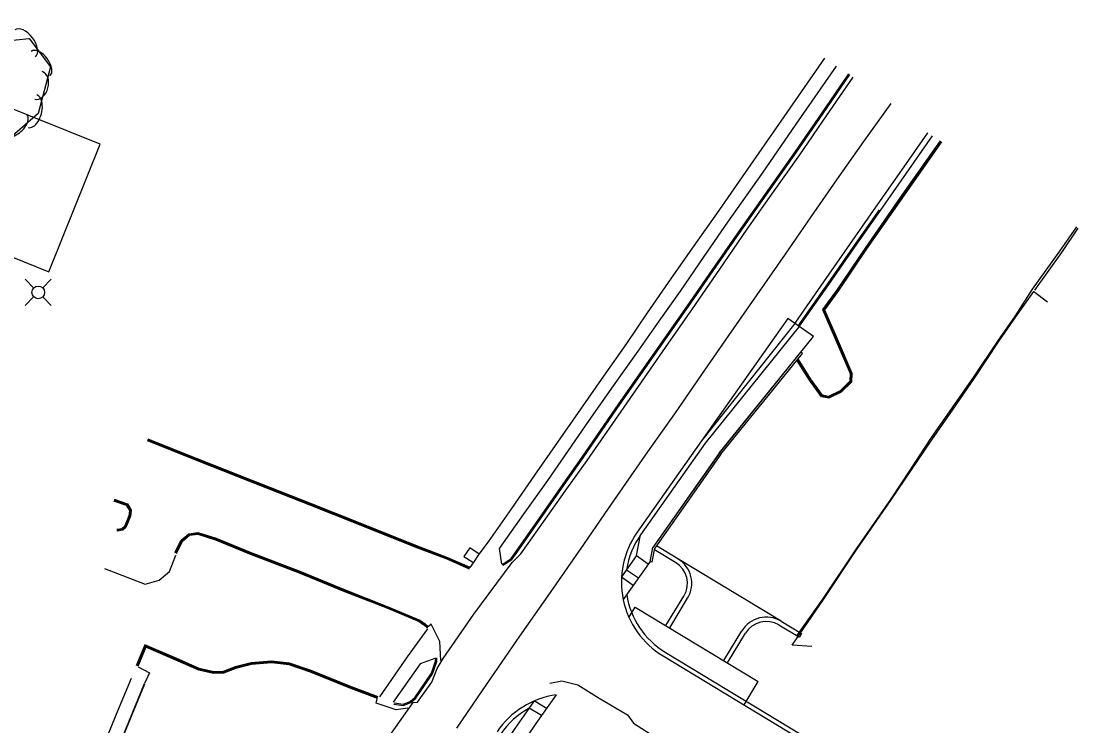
# Model space of a CAD drawing. Extents: x 978516 to 993312, y 1836504 to 1846212.
# Drawn here: x 982559.5 to 982927, y 1843452.7 to 1843697.8 of the extents above; entities that cross this region are included whole.
import ezdxf

# ---------------------------------------------------------------- set-up
doc = ezdxf.new("R2010")
doc.units = 0
for name, color, linetype in [('Concrete Walk Type Special', 7, 'Continuous'), ('R_Proposed Road', 7, 'Continuous'), ('S_BUILDING', 7, 'Continuous'), ('S_CURB', 7, 'Continuous'), ('S_DRIVEWAY', 7, 'Continuous'), ('S_EDGE_CONCRETE', 7, 'Continuous'), ('S_EDGE_PAVEMENT', 7, 'Continuous'), ('S_PARKING', 7, 'Continuous'), ('S_PAVEMENT_CROWN', 7, 'Continuous'), ('S_SIDEWALK', 7, 'Continuous'), ('S_TREE', 7, 'Continuous'), ('S_UTILITY_POLE', 7, 'Continuous')]:
    doc.layers.add(name, color=color, linetype=linetype)

msp = doc.modelspace()

# ---------------------------------------------------------------- linework, layer by layer
at = {"layer": 'Concrete Walk Type Special'}
for p, q in [((982802.32, 1843547.54), (982830.67, 1843582.61)), ((982802.85, 1843547.14), (982831.19, 1843582.19)), ((982831.19, 1843582.19), (982830.67, 1843582.61)), ((982802.32, 1843547.54), (982779.22, 1843514.72)), ((982802.85, 1843547.14), (982779.85, 1843514.46)), ((982778.28, 1843509.91), (982779.22, 1843514.73)), ((982778.93, 1843509.79), (982779.85, 1843514.46)), ((982778.28, 1843509.91), (982778.93, 1843509.79))]:
    msp.add_line(p, q, dxfattribs=at)
at = {"layer": 'R_Proposed Road'}
for p, q in [((982826.09, 1843594.4), (982796.16, 1843551.88)), ((982828.54, 1843592.68), (982796.16, 1843551.88)), ((982830.13, 1843591.56), (982797.38, 1843551.02)), ((982802.29, 1843547.56), (982835.05, 1843588.09)), ((982796.16, 1843551.88), (982773.73, 1843520.02)), ((982797.38, 1843551.02), (982774.95, 1843519.16)), ((982802.29, 1843547.56), (982779.18, 1843514.74)), ((982773.53, 1843511.93), (982774.95, 1843519.16)), ((982778.24, 1843509.92), (982779.18, 1843514.74)), ((982787.9, 1843510.82), (982780.45, 1843515.32)), ((982773.53, 1843511.93), (982768.31, 1843504.51)), ((982773.53, 1843511.93), (982777.62, 1843509.05)), ((982787.12, 1843509.53), (982779.76, 1843513.98)), ((982778.24, 1843509.92), (982768.89, 1843496.64)), ((982823.84, 1843489.09), (982787.9, 1843510.82)), ((982768.31, 1843504.51), (982772.4, 1843501.63)), ((982770.08, 1843507.03), (982774.17, 1843504.15)), ((982783.77, 1843487.56), (982790, 1843497.86)), ((982785.05, 1843486.78), (982791.28, 1843497.09)), ((982770.9, 1843490.43), (982773.07, 1843494.02)), ((982773.07, 1843494.02), (982815.86, 1843468.16)), ((982823.84, 1843489.09), (982830.95, 1843484.8)), ((982803.88, 1843475.4), (982810.11, 1843485.71)), ((982823.06, 1843487.81), (982830.17, 1843483.51)), ((982805.17, 1843474.62), (982811.39, 1843484.93)), ((982830.95, 1843484.8), (982830.17, 1843483.51)), ((982783.52, 1843478.36), (982839.97, 1843444.24)), ((982782.74, 1843477.08), (982839.19, 1843442.96)), ((982810.95, 1843460.03), (982815.86, 1843468.16)), ((982745.58, 1843463.55), (982738.55, 1843453.55)), ((982737.95, 1843461.39), (982734.46, 1843456.43)), ((982742.22, 1843458.78), (982737.95, 1843461.39)), ((982740.48, 1843456.31), (982736.2, 1843458.91))]:
    msp.add_line(p, q, dxfattribs=at)
msp.add_lwpolyline([(982835.05, 1843588.09), (982826.09, 1843594.4)], dxfattribs=at)
for centre, radius, start, end in [((982798.26, 1843502.75), 30, 144.8526, 238.8526), ((982798.26, 1843502.75), 28.5, 144.8526, 171.378), ((982782.72, 1843502.26), 8.5, 328.8526, 58.8526), ((982782.72, 1843502.26), 10, 328.8526, 58.8526), ((982798.26, 1843502.75), 28.5, 188.8561, 238.8526), ((982818.67, 1843480.53), 10, 58.8526, 148.8526), ((982818.67, 1843480.53), 8.5, 58.8526, 148.8526), ((982749.86, 1843433.85), 30, 98.1969, 145.9443), ((983167.15, 1843151.8), 529.17, 144.8526, 183.7353), ((982749.86, 1843433.85), 28.5, 118.7418, 145.9443), ((983167.15, 1843151.8), 524.17, 144.8526, 183.7353)]:
    msp.add_arc(centre, radius, start, end, dxfattribs=at)
at = {"layer": 'S_BUILDING'}
msp.add_lwpolyline([(982586.99, 1843655), (982526.63, 1843679.25), (982528.45, 1843683.79), (982493.66, 1843697.77), (982474.51, 1843650.11), (982524.85, 1843629.89), (982523.2, 1843625.79), (982545.24, 1843616.94), (982546.38, 1843619.78), (982569.16, 1843610.62)], close=True, dxfattribs=at)
at = {"layer": 'S_CURB'}
for points in [[(982726.77, 1843508.88), (982729.88, 1843510.88), (982731.94, 1843513.73), (982739.79, 1843524.99), (982747.19, 1843535.56), (982754.59, 1843546.12), (982767.39, 1843564.75), (982779.3, 1843581.77), (982791.21, 1843598.79), (982800.88, 1843612.66), (982810.55, 1843626.53), (982819.67, 1843639.48), (982828.8, 1843652.44), (982838.09, 1843665.93), (982847.38, 1843679.42)], [(982726.77, 1843508.88), (982729.88, 1843510.88), (982731.94, 1843513.73), (982739.79, 1843524.99), (982747.19, 1843535.56), (982754.59, 1843546.12), (982767.39, 1843564.75), (982779.3, 1843581.77), (982791.21, 1843598.79), (982800.88, 1843612.66), (982810.55, 1843626.53), (982819.67, 1843639.48), (982828.8, 1843652.44), (982838.09, 1843665.93), (982847.38, 1843679.42)], [(982726.99, 1843508.54), (982730.16, 1843510.59), (982732.27, 1843513.49), (982740.12, 1843524.76), (982747.52, 1843535.33), (982754.92, 1843545.9), (982767.72, 1843564.52), (982779.63, 1843581.54), (982791.54, 1843598.56), (982801.21, 1843612.43), (982810.88, 1843626.3), (982820, 1843639.25), (982829.13, 1843652.21), (982838.42, 1843665.7), (982847.71, 1843679.19)], [(982726.99, 1843508.54), (982730.16, 1843510.59), (982732.27, 1843513.49), (982740.12, 1843524.76), (982747.52, 1843535.33), (982754.92, 1843545.9), (982767.72, 1843564.52), (982779.63, 1843581.54), (982791.54, 1843598.56), (982801.21, 1843612.43), (982810.88, 1843626.3), (982820, 1843639.25), (982829.13, 1843652.21), (982838.42, 1843665.7), (982847.71, 1843679.19)], [(982830.13, 1843591.56), (982830.46, 1843592.03), (982840.38, 1843606.14), (982849.35, 1843619.06), (982858.33, 1843631.97), (982867.38, 1843644.95), (982876.44, 1843657.94)], [(982830.13, 1843591.56), (982830.46, 1843592.03), (982840.38, 1843606.14), (982849.35, 1843619.06), (982858.33, 1843631.97), (982867.38, 1843644.95), (982876.44, 1843657.94)], [(982879.31, 1843655.95), (982865.49, 1843636.28), (982853.28, 1843618.71), (982843.26, 1843603.98), (982838.56, 1843597.46), (982843.03, 1843587.22), (982848.08, 1843575.34), (982848.04, 1843572.41), (982844.56, 1843568.98), (982840.37, 1843566.92), (982838.08, 1843567.43), (982833.89, 1843573.12), (982829.51, 1843580.12)], [(982879.07, 1843656.12), (982865.24, 1843636.45), (982853.03, 1843618.88), (982843.01, 1843604.15), (982838.22, 1843597.5), (982842.76, 1843587.1), (982847.78, 1843575.28), (982847.75, 1843572.54), (982844.38, 1843569.23), (982840.33, 1843567.24), (982838.25, 1843567.69), (982834.14, 1843573.29), (982829.71, 1843580.37)], [(982829.8, 1843591.79), (982830.14, 1843592.26), (982840.05, 1843606.37), (982849.03, 1843619.29), (982858, 1843632.2)], [(982927.01, 1843625.84), (982921.35, 1843617.31), (982911.91, 1843604.26)], [(982715.52, 1843507.53), (982707.73, 1843510.91), (982696.66, 1843515.17), (982677.33, 1843522.88), (982659.75, 1843529.86), (982639.75, 1843537.74), (982620.34, 1843545.37), (982603.53, 1843552.14)], [(982715.52, 1843507.53), (982707.73, 1843510.91), (982696.66, 1843515.17), (982677.33, 1843522.88), (982659.75, 1843529.86), (982639.75, 1843537.74), (982620.34, 1843545.37), (982603.53, 1843552.14)], [(982715.64, 1843507.81), (982707.85, 1843511.19), (982696.77, 1843515.45), (982677.44, 1843523.16), (982659.86, 1843530.14), (982639.86, 1843538.02), (982620.45, 1843545.65), (982603.64, 1843552.42)], [(982715.64, 1843507.81), (982707.85, 1843511.19), (982696.77, 1843515.45), (982677.44, 1843523.16), (982659.86, 1843530.14), (982639.86, 1843538.02), (982620.45, 1843545.65), (982603.64, 1843552.42)], [(982591.66, 1843530.95), (982596.08, 1843529.47), (982597.14, 1843527.56), (982596.99, 1843525.79), (982595.41, 1843522.04), (982594.57, 1843521.27), (982592.77, 1843520.99)], [(982591.66, 1843530.95), (982596.08, 1843529.47), (982597.14, 1843527.56), (982596.99, 1843525.79), (982595.41, 1843522.04), (982594.57, 1843521.27), (982592.77, 1843520.99)], [(982591.75, 1843531.24), (982596.28, 1843529.72), (982597.45, 1843527.62), (982597.28, 1843525.71), (982595.66, 1843521.87), (982594.71, 1843520.99), (982592.82, 1843520.7)], [(982591.75, 1843531.24), (982596.28, 1843529.72), (982597.45, 1843527.62), (982597.28, 1843525.71), (982595.66, 1843521.87), (982594.71, 1843520.99), (982592.82, 1843520.7)], [(982613.26, 1843512.84), (982615.39, 1843517.09), (982617.95, 1843519.26), (982620.97, 1843519.68), (982627.19, 1843517.71), (982639.08, 1843512.79), (982656.27, 1843506.21), (982672.06, 1843499.69), (982686.75, 1843494), (982698.03, 1843489.25), (982699.74, 1843488.06), (982701, 1843486.93)], [(982613.26, 1843512.84), (982615.39, 1843517.09), (982617.95, 1843519.26), (982620.97, 1843519.68), (982627.19, 1843517.71), (982639.08, 1843512.79), (982656.27, 1843506.21), (982672.06, 1843499.69), (982686.75, 1843494), (982698.03, 1843489.25), (982699.74, 1843488.06), (982701, 1843486.93)], [(982613.53, 1843512.7), (982615.64, 1843516.9), (982618.08, 1843518.98), (982620.94, 1843519.38), (982627.08, 1843517.43), (982638.97, 1843512.51), (982656.16, 1843505.93), (982671.95, 1843499.41), (982686.64, 1843493.72), (982697.88, 1843488.99), (982699.56, 1843487.82), (982700.8, 1843486.71)], [(982613.53, 1843512.7), (982615.64, 1843516.9), (982618.08, 1843518.98), (982620.94, 1843519.38), (982627.08, 1843517.43), (982638.97, 1843512.51), (982656.16, 1843505.93), (982671.95, 1843499.41), (982686.64, 1843493.72), (982697.88, 1843488.99), (982699.56, 1843487.82), (982700.8, 1843486.71)], [(982683.62, 1843462.78), (982674.41, 1843466.28), (982660.36, 1843471.92), (982652.81, 1843474.53), (982646.52, 1843475.23), (982639.47, 1843474.65), (982633.99, 1843473.25), (982629.81, 1843471.66), (982626.51, 1843471.52), (982621.47, 1843472.62), (982614.41, 1843475.8), (982602.55, 1843480.89), (982599.53, 1843473.58)], [(982683.62, 1843462.78), (982674.41, 1843466.28), (982660.36, 1843471.92), (982652.81, 1843474.53), (982646.52, 1843475.23), (982639.47, 1843474.65), (982633.99, 1843473.25), (982629.81, 1843471.66), (982626.51, 1843471.52), (982621.47, 1843472.62), (982614.41, 1843475.8), (982602.55, 1843480.89), (982599.53, 1843473.58)], [(982683.51, 1843462.5), (982674.3, 1843466), (982660.26, 1843471.64), (982652.74, 1843474.24), (982646.52, 1843474.93), (982639.52, 1843474.36), (982634.09, 1843472.96), (982629.87, 1843471.36), (982626.48, 1843471.22), (982621.38, 1843472.34), (982614.29, 1843475.53), (982602.71, 1843480.49), (982599.81, 1843473.47)], [(982683.51, 1843462.5), (982674.3, 1843466), (982660.26, 1843471.64), (982652.74, 1843474.24), (982646.52, 1843474.93), (982639.52, 1843474.36), (982634.09, 1843472.96), (982629.87, 1843471.36), (982626.48, 1843471.22), (982621.38, 1843472.34), (982614.29, 1843475.53), (982602.71, 1843480.49), (982599.81, 1843473.47)], [(982689.13, 1843460.28), (982692.39, 1843459.85), (982694.99, 1843460.8), (982696.82, 1843462.4), (982702.59, 1843470.86), (982704.02, 1843475.13), (982704.12, 1843476.39)], [(982689.13, 1843460.28), (982692.39, 1843459.85), (982694.99, 1843460.8), (982696.82, 1843462.4), (982702.59, 1843470.86), (982704.02, 1843475.13), (982704.12, 1843476.39)], [(982689.19, 1843460.68), (982692.35, 1843460.26), (982694.78, 1843461.15), (982696.51, 1843462.67), (982702.23, 1843471.04), (982703.63, 1843475.21), (982703.72, 1843476.42)], [(982689.19, 1843460.68), (982692.35, 1843460.26), (982694.78, 1843461.15), (982696.51, 1843462.67), (982702.23, 1843471.04), (982703.63, 1843475.21), (982703.72, 1843476.42)]]:
    msp.add_lwpolyline(points, dxfattribs=at)
at = {"layer": 'S_DRIVEWAY'}
for points in [[(982715.4, 1843507.26), (982707.62, 1843510.63), (982696.55, 1843514.89), (982677.22, 1843522.6), (982659.64, 1843529.58), (982639.64, 1843537.46), (982620.23, 1843545.1), (982603.41, 1843551.86)], [(982591.85, 1843531.52), (982596.49, 1843529.96), (982597.76, 1843527.69), (982597.58, 1843525.64), (982595.91, 1843521.69), (982594.84, 1843520.71), (982592.86, 1843520.4)], [(982591.85, 1843531.52), (982596.49, 1843529.96), (982597.76, 1843527.69), (982597.58, 1843525.64), (982595.91, 1843521.69), (982594.84, 1843520.71), (982592.86, 1843520.4)], [(982612.99, 1843512.97), (982615.15, 1843517.28), (982617.82, 1843519.55), (982620.99, 1843519.99), (982627.29, 1843517.99), (982639.2, 1843513.07), (982656.38, 1843506.49), (982672.17, 1843499.97), (982686.86, 1843494.27), (982698.17, 1843489.52), (982699.93, 1843488.29), (982701.2, 1843487.16)], [(982612.99, 1843512.97), (982615.15, 1843517.28), (982617.82, 1843519.55), (982620.99, 1843519.99), (982627.29, 1843517.99), (982639.2, 1843513.07), (982656.38, 1843506.49), (982672.17, 1843499.97), (982686.86, 1843494.27), (982698.17, 1843489.52), (982699.93, 1843488.29), (982701.2, 1843487.16)], [(982612.99, 1843512.97), (982615.15, 1843517.28), (982617.82, 1843519.55), (982620.99, 1843519.99), (982627.29, 1843517.99), (982639.2, 1843513.07), (982656.38, 1843506.49), (982672.17, 1843499.97), (982686.86, 1843494.27), (982698.17, 1843489.52), (982699.93, 1843488.29), (982701.2, 1843487.16)], [(982612.99, 1843512.97), (982615.15, 1843517.28), (982617.82, 1843519.55), (982620.99, 1843519.99), (982627.29, 1843517.99), (982639.2, 1843513.07), (982656.38, 1843506.49), (982672.17, 1843499.97), (982686.86, 1843494.27), (982698.17, 1843489.52), (982699.93, 1843488.29), (982701.2, 1843487.16)], [(982612.99, 1843512.97), (982615.15, 1843517.28), (982617.82, 1843519.55), (982620.99, 1843519.99), (982627.29, 1843517.99), (982639.2, 1843513.07), (982656.38, 1843506.49), (982672.17, 1843499.97), (982686.86, 1843494.27), (982698.17, 1843489.52), (982699.93, 1843488.29), (982701.2, 1843487.16)], [(982612.99, 1843512.97), (982615.15, 1843517.28), (982617.82, 1843519.55), (982620.99, 1843519.99), (982627.29, 1843517.99), (982639.2, 1843513.07), (982656.38, 1843506.49), (982672.17, 1843499.97), (982686.86, 1843494.27), (982698.17, 1843489.52), (982699.93, 1843488.29), (982701.2, 1843487.16)], [(982588.45, 1843507.4), (982602.63, 1843502.04), (982607.47, 1843503.37), (982611.07, 1843506.45), (982613.35, 1843512.12)], [(982588.45, 1843507.4), (982602.63, 1843502.04), (982607.47, 1843503.37), (982611.07, 1843506.45), (982613.35, 1843512.12)], [(982705.47, 1843475.44), (982705.15, 1843482.06), (982702.05, 1843488.04), (982701.16, 1843487.26)], [(982705.47, 1843475.44), (982705.15, 1843482.06), (982702.05, 1843488.04), (982701.16, 1843487.26)], [(982705.47, 1843475.44), (982705.15, 1843482.06), (982702.05, 1843488.04), (982701.16, 1843487.26)], [(982705.47, 1843475.44), (982705.15, 1843482.06), (982702.05, 1843488.04), (982701.16, 1843487.26)], [(982705.47, 1843475.44), (982705.15, 1843482.06), (982702.05, 1843488.04), (982701.16, 1843487.26)], [(982705.47, 1843475.44), (982705.15, 1843482.06), (982702.05, 1843488.04), (982701.16, 1843487.26)], [(982683.41, 1843462.22), (982674.2, 1843465.72), (982660.15, 1843471.36), (982652.67, 1843473.95), (982646.52, 1843474.63), (982639.57, 1843474.06), (982634.18, 1843472.68), (982629.93, 1843471.06), (982626.46, 1843470.92), (982621.28, 1843472.05), (982614.17, 1843475.25), (982602.88, 1843480.1), (982600.08, 1843473.35)], [(982683.41, 1843462.22), (982674.2, 1843465.72), (982660.15, 1843471.36), (982652.67, 1843473.95), (982646.52, 1843474.63), (982639.57, 1843474.06), (982634.18, 1843472.68), (982629.93, 1843471.06), (982626.46, 1843470.92), (982621.28, 1843472.05), (982614.17, 1843475.25), (982602.88, 1843480.1), (982600.08, 1843473.35)], [(982743.36, 1843467.54), (982747.57, 1843468.36), (982753.07, 1843467), (982760.52, 1843462.35), (982770.42, 1843456.57), (982772.45, 1843453.62), (982783.09, 1843446.81), (982791.22, 1843441.51), (982793.12, 1843441.18)], [(982743.36, 1843467.54), (982747.57, 1843468.36), (982753.07, 1843467), (982760.52, 1843462.35), (982770.42, 1843456.57), (982772.45, 1843453.62), (982783.09, 1843446.81), (982791.22, 1843441.51), (982793.12, 1843441.18)], [(982694.01, 1843458.82), (982689.95, 1843458.34), (982683.01, 1843460.61), (982683.35, 1843462.08)], [(982694.01, 1843458.82), (982689.95, 1843458.34), (982683.01, 1843460.61), (982683.35, 1843462.08)]]:
    msp.add_lwpolyline(points, dxfattribs=at)
at = {"layer": 'S_EDGE_CONCRETE'}
msp.add_lwpolyline([(982718.76, 1843512.47), (982715.59, 1843514.63), (982713.5, 1843511.63), (982716.6, 1843509.68)], dxfattribs=at)
msp.add_lwpolyline([(982718.76, 1843512.47), (982715.59, 1843514.63), (982713.5, 1843511.63), (982716.6, 1843509.68)], dxfattribs=at)
at = {"layer": 'S_EDGE_PAVEMENT'}
for points in [[(982686.37, 1843447.43), (982695.87, 1843460.83), (982697.39, 1843460.92), (982702.36, 1843467.9), (982704.16, 1843472.7), (982706.3, 1843476.18), (982716.96, 1843491.53), (982730.3, 1843509.57), (982733.33, 1843512.56), (982741.18, 1843523.69), (982748.75, 1843534.35), (982756.32, 1843545.01), (982765.24, 1843557.89), (982774.17, 1843570.78), (982783.58, 1843584.23), (982792.98, 1843597.69), (982802.51, 1843611.56), (982812.04, 1843625.42), (982821.16, 1843638.38), (982830.28, 1843651.34), (982839.58, 1843664.82), (982848.89, 1843678.3)], [(982686.37, 1843447.43), (982695.87, 1843460.83), (982697.39, 1843460.92), (982702.36, 1843467.9), (982704.16, 1843472.7), (982706.3, 1843476.18), (982716.96, 1843491.53), (982730.3, 1843509.57), (982733.33, 1843512.56), (982741.18, 1843523.69), (982748.75, 1843534.35), (982756.32, 1843545.01), (982765.24, 1843557.89), (982774.17, 1843570.78), (982783.58, 1843584.23), (982792.98, 1843597.69), (982802.51, 1843611.56), (982812.04, 1843625.42), (982821.16, 1843638.38), (982830.28, 1843651.34), (982839.58, 1843664.82), (982848.89, 1843678.3)], [(982828.54, 1843592.68), (982828.87, 1843593.15), (982838.66, 1843607.11), (982847.71, 1843620.07), (982856.75, 1843633.03), (982865.78, 1843645.99), (982874.8, 1843658.96)], [(982828.54, 1843592.68), (982828.87, 1843593.15), (982838.66, 1843607.11), (982847.71, 1843620.07), (982856.75, 1843633.03), (982865.78, 1843645.99), (982874.8, 1843658.96)]]:
    msp.add_lwpolyline(points, dxfattribs=at)
at = {"layer": 'S_PARKING'}
for points in [[(982879.56, 1843655.78), (982865.74, 1843636.1), (982853.53, 1843618.54), (982843.51, 1843603.8), (982838.9, 1843597.42), (982843.31, 1843587.34), (982848.39, 1843575.4), (982848.34, 1843572.28), (982844.73, 1843568.73), (982840.41, 1843566.61), (982837.9, 1843567.16), (982833.64, 1843572.95), (982829.32, 1843579.87)], [(982879.56, 1843655.78), (982865.74, 1843636.1), (982853.53, 1843618.54), (982843.51, 1843603.8), (982838.9, 1843597.42), (982843.31, 1843587.34), (982848.39, 1843575.4), (982848.34, 1843572.28), (982844.73, 1843568.73), (982840.41, 1843566.61), (982837.9, 1843567.16), (982833.64, 1843572.95), (982829.32, 1843579.87)], [(982829.27, 1843484.06), (982838.26, 1843496.83), (982850, 1843514.33), (982861.93, 1843531.43), (982868.92, 1843542.02), (982875.91, 1843552.61), (982883.42, 1843563.42), (982890.92, 1843574.23), (982899.13, 1843586.52), (982905.35, 1843595.33), (982911.27, 1843604.53), (982920.73, 1843617.79), (982926.63, 1843626.22)], [(982602.45, 1843467.25), (982597.21, 1843454.55), (982590.68, 1843438.53), (982584.26, 1843423.09), (982578.06, 1843407.93), (982570.41, 1843389.55)], [(982602.45, 1843467.25), (982597.21, 1843454.55), (982590.68, 1843438.53), (982584.26, 1843423.09), (982578.06, 1843407.93), (982570.41, 1843389.55)]]:
    msp.add_lwpolyline(points, dxfattribs=at)
at = {"layer": 'S_PAVEMENT_CROWN'}
msp.add_lwpolyline([(982710.99, 1843451.94), (982720.24, 1843465.34), (982732.91, 1843483.87), (982742.75, 1843497.93), (982752.58, 1843512), (982755.19, 1843515.8), (982762.48, 1843526.42), (982769.77, 1843537.04), (982778.28, 1843549.14), (982786.79, 1843561.24), (982796.2, 1843574.86), (982805.6, 1843588.48), (982815.49, 1843602.62), (982825.37, 1843616.77), (982834.26, 1843629.68), (982843.15, 1843642.58), (982852.6, 1843655.88), (982862.06, 1843669.17)], dxfattribs=at)
at = {"layer": 'S_SIDEWALK'}
for points in [[(982715.69, 1843507.84), (982716.81, 1843509.41), (982718.85, 1843512.38), (982722.07, 1843516.74), (982730.14, 1843528.35), (982738.21, 1843539.95), (982746.18, 1843551.39), (982754.16, 1843562.84), (982762.13, 1843574.28), (982770.1, 1843585.72), (982777.39, 1843596.32), (982784.68, 1843606.91), (982793.04, 1843618.81), (982801.41, 1843630.71), (982813.3, 1843647.76), (982824.9, 1843664.47), (982838.96, 1843684.94)], [(982715.69, 1843507.84), (982716.81, 1843509.41), (982718.85, 1843512.38), (982722.07, 1843516.74), (982730.14, 1843528.35), (982738.21, 1843539.95), (982746.18, 1843551.39), (982754.16, 1843562.84), (982762.13, 1843574.28), (982770.1, 1843585.72), (982777.39, 1843596.32), (982784.68, 1843606.91), (982793.04, 1843618.81), (982801.41, 1843630.71), (982813.3, 1843647.76), (982824.9, 1843664.47), (982838.96, 1843684.94)], [(982726.73, 1843508.89), (982725.84, 1843514.34), (982734.24, 1843526.17), (982742.64, 1843538), (982749.87, 1843548.46), (982757.1, 1843558.91), (982765.57, 1843570.95), (982774.04, 1843583), (982781.42, 1843593.45), (982788.8, 1843603.91), (982797.03, 1843615.88), (982805.27, 1843627.85), (982817.34, 1843644.93), (982829.07, 1843661.91), (982843.03, 1843682.07)], [(982726.73, 1843508.89), (982725.84, 1843514.34), (982734.24, 1843526.17), (982742.64, 1843538), (982749.87, 1843548.46), (982757.1, 1843558.91), (982765.57, 1843570.95), (982774.04, 1843583), (982781.42, 1843593.45), (982788.8, 1843603.91), (982797.03, 1843615.88), (982805.27, 1843627.85), (982817.34, 1843644.93), (982829.07, 1843661.91), (982843.03, 1843682.07)], [(982834.51, 1843480.32), (982827.68, 1843480.81), (982838.52, 1843496.65), (982850.31, 1843514.32), (982862.08, 1843531.31), (982869.18, 1843541.72), (982876.27, 1843552.13), (982883.64, 1843562.9), (982891.02, 1843573.67), (982899.58, 1843586.6), (982905.42, 1843594.94), (982911.68, 1843603.76), (982916.39, 1843600.21)], [(982684.26, 1843462.8), (982693.93, 1843476.73), (982700.89, 1843486.46)], [(982684.26, 1843462.8), (982693.93, 1843476.73), (982700.89, 1843486.46)], [(982703.4, 1843476.09), (982698.27, 1843474.33), (982688.88, 1843460.93)], [(982703.4, 1843476.09), (982698.27, 1843474.33), (982688.88, 1843460.93)], [(982600.18, 1843473.23), (982604.14, 1843471.11), (982602.36, 1843467.48)], [(982600.18, 1843473.23), (982604.14, 1843471.11), (982602.36, 1843467.48)], [(982597.73, 1843469.19), (982592.49, 1843456.48), (982585.97, 1843440.47), (982579.54, 1843425.03), (982573.35, 1843409.87), (982565.7, 1843391.51)], [(982597.73, 1843469.19), (982592.49, 1843456.48), (982585.97, 1843440.47), (982579.54, 1843425.03), (982573.35, 1843409.87), (982565.7, 1843391.51)], [(982602.35, 1843467.29), (982597.12, 1843454.59), (982590.59, 1843438.56), (982584.17, 1843423.13), (982577.97, 1843407.97), (982570.31, 1843389.59)], [(982602.35, 1843467.29), (982597.12, 1843454.59), (982590.59, 1843438.56), (982584.17, 1843423.13), (982577.97, 1843407.97), (982570.31, 1843389.59)]]:
    msp.add_lwpolyline(points, dxfattribs=at)
at = {"layer": 'S_TREE'}
msp.add_lwpolyline([(982548.65, 1843690.37), (982562.32, 1843691.71), (982569.73, 1843681.92), (982565.41, 1843665.6), (982555.46, 1843656.93), (982538.08, 1843655.26), (982521.22, 1843661.55), (982507.8, 1843667.93), (982499.85, 1843672.81), (982503.28, 1843684.94), (982514.52, 1843694.97), (982547.18, 1843690.8)], dxfattribs=at)
for centre, major_axis, ratio, start_param, end_param in [((982560.9, 1843690.06), (-3.55, 4.67), 0.550172, 3.141375, 6.282967), ((982566.26, 1843683), (-3.23, 4.26), 0.54079, 3.141382, 6.282974), ((982565.55, 1843675.43), (1.27, 4.79), 0.68496, 3.141608, 6.2832), ((982563.43, 1843666.42), (1.5, 5.67), 0.549798, 3.141602, 6.283195), ((982557.54, 1843661.55), (4.03, 3.51), 0.540429, 3.141615, 6.283208)]:
    msp.add_ellipse(centre, major_axis=major_axis, ratio=ratio, start_param=start_param, end_param=end_param, dxfattribs=at)
at = {"layer": 'S_UTILITY_POLE'}
for p, q in [((982563.85, 1843605.04), (982560.86, 1843608.03)), ((982567.02, 1843605.04), (982570.01, 1843608.03)), ((982563.85, 1843601.86), (982560.86, 1843598.88)), ((982567.02, 1843601.86), (982570.01, 1843598.88))]:
    msp.add_line(p, q, dxfattribs=at)
msp.add_circle((982565.44, 1843603.46), 2.21, dxfattribs=at)

doc.saveas('drawing.dxf')
